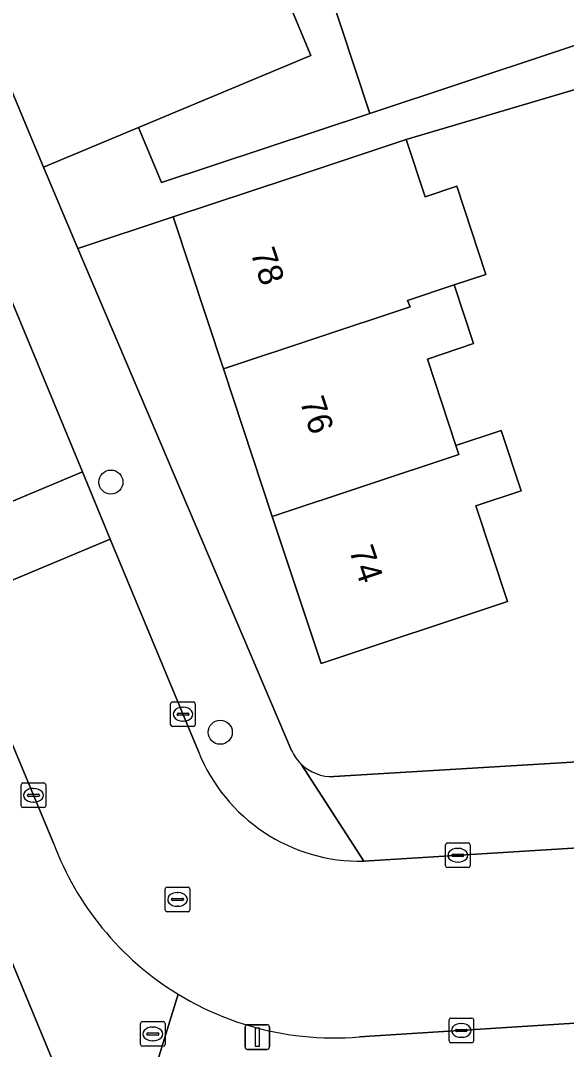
# Model space of a CAD drawing. Extents: x 159053 to 160042, y 380449 to 381423.
# Drawn here: x 159580.06 to 159602.23, y 381252.11 to 381293.84 of the extents above; entities that cross this region are included whole.
import ezdxf

# ---------------------------------------------------------------- set-up
doc = ezdxf.new("R2010")
doc.units = 0
for name, color, linetype in [('IMGEO_Boom', 7, 'Continuous'), ('IMGEO_Brandkraan', 7, 'Continuous'), ('IMGEO_Erf', 7, 'Continuous'), ('IMGEO_Kolk', 7, 'Continuous'), ('IMGEO_Lichtmast', 7, 'Continuous'), ('IMGEO_Pand', 7, 'Continuous'), ('IMGEO_Pand_nummerreeks', 7, 'Continuous'), ('IMGEO_Rijbaan_lokaal_open', 7, 'Continuous'), ('IMGEO_Rioolput', 7, 'Continuous'), ('IMGEO_Voetpad_open', 7, 'Continuous')]:
    doc.layers.add(name, color=color, linetype=linetype)

msp = doc.modelspace()

# ---------------------------------------------------------------- linework, layer by layer
at = {"layer": 'IMGEO_Boom'}
for centre in [(159583.728, 381275.121), (159588.17, 381264.972)]:
    msp.add_circle(centre, 0.489, dxfattribs=at)
at = {"layer": 'IMGEO_Brandkraan'}
for p, q in [((159584.931, 381252.307), (159584.931, 381253.159)), ((159585.006, 381253.233), (159585.858, 381253.233)), ((159585.419, 381253.013), (159585.444, 381253.013)), ((159585.932, 381253.159), (159585.932, 381252.307)), ((159585.19, 381252.727), (159585.19, 381252.739)), ((159585.628, 381252.69), (159585.23, 381252.69)), ((159585.233, 381252.776), (159585.631, 381252.776)), ((159585.674, 381252.739), (159585.674, 381252.727)), ((159585.858, 381252.233), (159585.006, 381252.233)), ((159585.442, 381252.453), (159585.417, 381252.453))]:
    msp.add_line(p, q, dxfattribs=at)
for points in [[(159584.931, 381252.307), (159584.931, 381253.159)], [(159585.006, 381253.233), (159585.858, 381253.233)], [(159585.932, 381253.159), (159585.932, 381252.307)], [(159585.858, 381252.233), (159585.006, 381252.233)]]:
    msp.add_lwpolyline(points, dxfattribs=at)
for centre, radius, start, end in [((159585.008, 381253.157), 0.0765, 91.552, 178.448), ((159585.008, 381253.157), 0.0765, 91.552, 178.448), ((159585.856, 381253.157), 0.0765, 1.552, 88.448), ((159585.856, 381253.157), 0.0765, 1.552, 88.448), ((159585.23, 381252.736), 0.0403, 85.8775, 175.7526), ((159585.227, 381252.726), 0.0366, 178.938, 274.7102), ((159585.631, 381252.733), 0.043, 264.8664, 352.4533), ((159585.635, 381252.738), 0.0386, 1.7309, 96.639), ((159585.008, 381252.309), 0.0765, 181.552, 268.448), ((159585.008, 381252.309), 0.0765, 181.552, 268.448), ((159585.856, 381252.309), 0.0765, 271.552, 358.448), ((159585.856, 381252.309), 0.0765, 271.552, 358.448)]:
    msp.add_arc(centre, radius, start, end, dxfattribs=at)
for centre, major_axis, ratio, start_param, end_param in [((159585.418, 381252.733), (-0.387, 0.002), 0.722429, 4.712389, 7.853982), ((159585.443, 381252.733), (-0.39, 0.002), 0.717154, 1.570796, 4.712389)]:
    msp.add_ellipse(centre, major_axis=major_axis, ratio=ratio, start_param=start_param, end_param=end_param, dxfattribs=at)
at = {"layer": 'IMGEO_Erf'}
for points in [[(159586.961, 381304.139), (159591.849, 381292.42), (159585.601, 381289.815), (159584.852, 381289.503), (159585.783, 381287.272), (159594.243, 381290.076), (159591.857, 381297.275)], [(159602.726, 381291.091), (159595.72, 381289.016), (159596.489, 381286.697), (159597.777, 381287.124), (159598.963, 381283.546), (159597.672, 381283.118), (159598.462, 381280.737), (159596.581, 381280.113), (159597.744, 381276.606), (159599.576, 381277.214), (159600.386, 381274.77), (159598.552, 381274.162), (159599.841, 381270.276), (159592.263, 381267.763), (159590.284, 381273.73), (159588.298, 381279.72), (159586.256, 381285.879), (159582.388, 381284.596), (159591.061, 381264.236)], [(159556.793, 381218.027), (159550.06, 381241.15), (159558.372, 381243.591), (159565.676, 381218.581), (159582.654, 381219.684), (159582.179, 381227.001), (159577.543, 381226.706), (159577.11, 381233.731), (159573.233, 381233.497), (159573.164, 381234.653), (159572.286, 381234.601), (159572.101, 381237.675), (159572.978, 381237.727), (159572.692, 381242.488), (159573.94, 381242.567), (159573.887, 381243.426), (159576.939, 381243.638), (159576.993, 381242.759), (159580.676, 381242.99), (159580.75, 381241.817), (159584.683, 381248.551), (159582.706, 381248.426), (159582.053, 381250), (159572.473, 381273.075)], [(159592.783, 381263.173), (159608.543, 381264.128)]]:
    msp.add_lwpolyline(points, dxfattribs=at)
for centre, radius, start, end in [((159592.739, 381265.01), 1.848, 204.7661, 225.8564), ((159592.72, 381264.997), 1.826, 226.0118, 271.9824)]:
    msp.add_arc(centre, radius, start, end, dxfattribs=at)
at = {"layer": 'IMGEO_Kolk'}
for p, q in [((159586.155, 381265.279), (159586.155, 381266.131)), ((159586.23, 381266.205), (159587.082, 381266.205)), ((159586.643, 381265.985), (159586.668, 381265.985)), ((159587.156, 381266.131), (159587.156, 381265.279)), ((159586.414, 381265.699), (159586.414, 381265.711)), ((159586.852, 381265.662), (159586.454, 381265.662)), ((159586.457, 381265.748), (159586.855, 381265.748)), ((159586.898, 381265.711), (159586.898, 381265.699)), ((159587.082, 381265.205), (159586.23, 381265.205)), ((159586.666, 381265.425), (159586.641, 381265.425)), ((159580.083, 381261.988), (159580.083, 381262.84)), ((159580.158, 381262.914), (159581.01, 381262.914)), ((159580.571, 381262.694), (159580.596, 381262.694)), ((159581.084, 381262.84), (159581.084, 381261.988)), ((159580.342, 381262.408), (159580.342, 381262.42)), ((159580.78, 381262.371), (159580.382, 381262.371)), ((159580.385, 381262.457), (159580.783, 381262.457)), ((159580.826, 381262.42), (159580.826, 381262.408)), ((159581.01, 381261.914), (159580.158, 381261.914)), ((159580.594, 381262.134), (159580.569, 381262.134)), ((159597.32, 381259.555), (159597.32, 381260.407)), ((159597.395, 381260.481), (159598.247, 381260.481)), ((159597.808, 381260.261), (159597.833, 381260.261)), ((159598.321, 381260.407), (159598.321, 381259.555)), ((159597.579, 381259.975), (159597.579, 381259.987)), ((159598.017, 381259.938), (159597.619, 381259.938)), ((159597.622, 381260.024), (159598.02, 381260.024)), ((159597.831, 381259.701), (159597.806, 381259.701)), ((159598.063, 381259.987), (159598.063, 381259.975)), ((159598.247, 381259.481), (159597.395, 381259.481)), ((159597.461, 381252.45), (159597.461, 381253.302)), ((159597.536, 381253.376), (159598.388, 381253.376)), ((159597.949, 381253.156), (159597.974, 381253.156)), ((159598.462, 381253.302), (159598.462, 381252.45)), ((159597.72, 381252.87), (159597.72, 381252.882)), ((159598.158, 381252.833), (159597.76, 381252.833)), ((159597.763, 381252.919), (159598.161, 381252.919)), ((159597.972, 381252.596), (159597.947, 381252.596)), ((159598.204, 381252.882), (159598.204, 381252.87)), ((159598.388, 381252.376), (159597.536, 381252.376))]:
    msp.add_line(p, q, dxfattribs=at)
for points in [[(159586.155, 381265.279), (159586.155, 381266.131)], [(159586.23, 381266.205), (159587.082, 381266.205)], [(159587.156, 381266.131), (159587.156, 381265.279)], [(159587.082, 381265.205), (159586.23, 381265.205)], [(159580.083, 381261.988), (159580.083, 381262.84)], [(159580.158, 381262.914), (159581.01, 381262.914)], [(159581.084, 381262.84), (159581.084, 381261.988)], [(159581.01, 381261.914), (159580.158, 381261.914)], [(159597.32, 381259.555), (159597.32, 381260.407)], [(159597.395, 381260.481), (159598.247, 381260.481)], [(159598.321, 381260.407), (159598.321, 381259.555)], [(159598.247, 381259.481), (159597.395, 381259.481)], [(159597.461, 381252.45), (159597.461, 381253.302)], [(159597.536, 381253.376), (159598.388, 381253.376)], [(159598.462, 381253.302), (159598.462, 381252.45)], [(159598.388, 381252.376), (159597.536, 381252.376)]]:
    msp.add_lwpolyline(points, dxfattribs=at)
for centre, radius, start, end in [((159586.232, 381266.129), 0.0765, 91.552, 178.448), ((159586.232, 381266.129), 0.0765, 91.552, 178.448), ((159587.08, 381266.129), 0.0765, 1.552, 88.448), ((159587.08, 381266.129), 0.0765, 1.552, 88.448), ((159586.454, 381265.708), 0.0403, 85.8775, 175.7526), ((159586.451, 381265.698), 0.0366, 178.938, 274.7102), ((159586.855, 381265.705), 0.043, 264.8664, 352.4533), ((159586.859, 381265.71), 0.0386, 1.7309, 96.639), ((159586.232, 381265.281), 0.0765, 181.552, 268.448), ((159586.232, 381265.281), 0.0765, 181.552, 268.448), ((159587.08, 381265.281), 0.0765, 271.552, 358.448), ((159587.08, 381265.281), 0.0765, 271.552, 358.448), ((159580.16, 381262.838), 0.0765, 91.552, 178.448), ((159580.16, 381262.838), 0.0765, 91.552, 178.448), ((159581.008, 381262.838), 0.0765, 1.552, 88.448), ((159581.008, 381262.838), 0.0765, 1.552, 88.448), ((159580.382, 381262.417), 0.0403, 85.8775, 175.7526), ((159580.379, 381262.407), 0.0366, 178.938, 274.7102), ((159580.783, 381262.414), 0.043, 264.8664, 352.4533), ((159580.787, 381262.419), 0.0386, 1.7309, 96.639), ((159580.16, 381261.99), 0.0765, 181.552, 268.448), ((159580.16, 381261.99), 0.0765, 181.552, 268.448), ((159581.008, 381261.99), 0.0765, 271.552, 358.448), ((159581.008, 381261.99), 0.0765, 271.552, 358.448), ((159597.397, 381260.405), 0.0765, 91.552, 178.448), ((159597.397, 381260.405), 0.0765, 91.552, 178.448), ((159598.245, 381260.405), 0.0765, 1.552, 88.448), ((159598.245, 381260.405), 0.0765, 1.552, 88.448), ((159597.619, 381259.984), 0.0403, 85.8775, 175.7526), ((159597.616, 381259.974), 0.0366, 178.938, 274.7102), ((159598.02, 381259.981), 0.043, 264.8664, 352.4533), ((159598.024, 381259.986), 0.0386, 1.7309, 96.639), ((159597.397, 381259.557), 0.0765, 181.552, 268.448), ((159597.397, 381259.557), 0.0765, 181.552, 268.448), ((159598.245, 381259.557), 0.0765, 271.552, 358.448), ((159598.245, 381259.557), 0.0765, 271.552, 358.448), ((159597.538, 381253.3), 0.0765, 91.552, 178.448), ((159597.538, 381253.3), 0.0765, 91.552, 178.448), ((159598.386, 381253.3), 0.0765, 1.552, 88.448), ((159598.386, 381253.3), 0.0765, 1.552, 88.448), ((159597.76, 381252.879), 0.0403, 85.8775, 175.7526), ((159597.757, 381252.869), 0.0366, 178.938, 274.7102), ((159598.161, 381252.876), 0.043, 264.8664, 352.4533), ((159598.165, 381252.881), 0.0386, 1.7309, 96.639), ((159597.538, 381252.452), 0.0765, 181.552, 268.448), ((159597.538, 381252.452), 0.0765, 181.552, 268.448), ((159598.386, 381252.452), 0.0765, 271.552, 358.448), ((159598.386, 381252.452), 0.0765, 271.552, 358.448)]:
    msp.add_arc(centre, radius, start, end, dxfattribs=at)
for centre, major_axis, ratio, start_param, end_param in [((159586.642, 381265.705), (-0.387, 0.002), 0.722429, 4.712389, 7.853982), ((159586.667, 381265.705), (-0.39, 0.002), 0.717154, 1.570796, 4.712389), ((159580.57, 381262.414), (-0.387, 0.002), 0.722429, 4.712389, 7.853982), ((159580.595, 381262.414), (-0.39, 0.002), 0.717154, 1.570796, 4.712389), ((159597.807, 381259.981), (-0.387, 0.002), 0.722429, 4.712389, 7.853982), ((159597.832, 381259.981), (-0.39, 0.002), 0.717154, 1.570796, 4.712389), ((159597.948, 381252.876), (-0.387, 0.002), 0.722429, 4.712389, 7.853982), ((159597.973, 381252.876), (-0.39, 0.002), 0.717154, 1.570796, 4.712389)]:
    msp.add_ellipse(centre, major_axis=major_axis, ratio=ratio, start_param=start_param, end_param=end_param, dxfattribs=at)
at = {"layer": 'IMGEO_Lichtmast'}
for p, q in [((159589.176, 381252.205), (159589.176, 381253.005)), ((159589.176, 381253.005), (159589.176, 381252.205)), ((159589.276, 381253.105), (159590.066, 381253.105)), ((159590.066, 381253.105), (159589.276, 381253.105)), ((159590.166, 381253.005), (159590.166, 381252.205)), ((159590.166, 381252.205), (159590.166, 381253.005)), ((159590.066, 381252.105), (159589.276, 381252.105)), ((159589.276, 381252.105), (159590.066, 381252.105))]:
    msp.add_line(p, q, dxfattribs=at)
msp.add_lwpolyline([(159589.596, 381252.98), (159589.746, 381252.98), (159589.746, 381252.23), (159589.596, 381252.23), (159589.596, 381252.98)], dxfattribs=at)
for centre, start, end in [((159589.276, 381253.005), 90, 180), ((159589.276, 381253.005), 90, 180), ((159590.066, 381253.005), 0, 90), ((159590.066, 381253.005), 360, 90), ((159589.276, 381252.205), 180, 270), ((159589.276, 381252.205), 180, 270), ((159590.066, 381252.205), 270, 0), ((159590.066, 381252.205), 270, 0)]:
    msp.add_arc(centre, 0.1, start, end, dxfattribs=at)
at = {"layer": 'IMGEO_Pand'}
for points in [[(159586.961, 381304.139), (159580.713, 381301.534), (159580.076, 381301.268), (159579.012, 381303.783), (159577.735, 381303.358), (159575.109, 381302.484), (159576.277, 381299.684), (159576.098, 381299.609), (159580.986, 381287.89), (159584.852, 381289.503), (159585.601, 381289.815), (159591.849, 381292.42)], [(159594.243, 381290.076), (159605.492, 381293.805), (159599.66, 381299.862), (159591.857, 381297.275)], [(159595.72, 381289.016), (159591.003, 381287.453), (159586.256, 381285.879), (159588.298, 381279.72), (159595.878, 381282.232), (159595.778, 381282.49), (159597.672, 381283.118), (159598.963, 381283.546), (159597.777, 381287.124), (159596.489, 381286.697)], [(159590.284, 381273.73), (159597.863, 381276.241), (159597.744, 381276.606), (159596.581, 381280.113), (159598.462, 381280.737), (159597.672, 381283.118), (159595.778, 381282.49), (159595.878, 381282.232), (159588.298, 381279.72)], [(159590.284, 381273.73), (159592.263, 381267.763), (159599.841, 381270.276), (159598.552, 381274.162), (159600.386, 381274.77), (159599.576, 381277.214), (159597.744, 381276.606), (159597.863, 381276.241)]]:
    msp.add_lwpolyline(points, close=True, dxfattribs=at)
at = {"layer": 'IMGEO_Rijbaan_lokaal_open'}
for points in [[(159559.277, 381313.458), (159559.975, 381311.697), (159560.558, 381310.226), (159564.801, 381300.162), (159569.851, 381288.086), (159571.347, 381284.507), (159572.167, 381282.547), (159573.693, 381278.897), (159576.213, 381272.871), (159582.571, 381275.53), (159579.028, 381284.056), (159577.927, 381286.706), (159576.376, 381290.439), (159572.992, 381298.583)], [(159587.281, 381264.197), (159583.704, 381272.806), (159577.351, 381270.15), (159581.4, 381260.466)], [(159593.82, 381252.614), (159627.721, 381254.768), (159627.274, 381261.813), (159612.284, 381260.88), (159608.584, 381260.65), (159594.006, 381259.743)]]:
    msp.add_lwpolyline(points, dxfattribs=at)
msp.add_lwpolyline([(159577.351, 381270.15), (159583.704, 381272.806), (159582.571, 381275.53), (159576.213, 381272.871)], close=True, dxfattribs=at)
for centre, radius, start, end in [((159593.85, 381266.812), 7.071, 201.705, 271.2616), ((159592.785, 381264.727), 12.157, 200.517, 219.3058), ((159592.713, 381264.642), 12.047, 219.2137, 238.7156), ((159592.802, 381264.763), 12.197, 238.6515, 253.0232), ((159592.784, 381264.712), 12.142, 253.0365, 274.896)]:
    msp.add_arc(centre, radius, start, end, dxfattribs=at)
at = {"layer": 'IMGEO_Rioolput'}
for p, q in [((159585.935, 381257.765), (159585.935, 381258.617)), ((159586.01, 381258.691), (159586.862, 381258.691)), ((159586.423, 381258.471), (159586.448, 381258.471)), ((159586.936, 381258.617), (159586.936, 381257.765)), ((159586.194, 381258.185), (159586.194, 381258.197)), ((159586.632, 381258.148), (159586.234, 381258.148)), ((159586.237, 381258.234), (159586.635, 381258.234)), ((159586.678, 381258.197), (159586.678, 381258.185)), ((159586.862, 381257.691), (159586.01, 381257.691)), ((159586.446, 381257.911), (159586.421, 381257.911))]:
    msp.add_line(p, q, dxfattribs=at)
for points in [[(159585.935, 381257.765), (159585.935, 381258.617)], [(159586.01, 381258.691), (159586.862, 381258.691)], [(159586.936, 381258.617), (159586.936, 381257.765)], [(159586.862, 381257.691), (159586.01, 381257.691)]]:
    msp.add_lwpolyline(points, dxfattribs=at)
for centre, radius, start, end in [((159586.012, 381258.615), 0.0765, 91.552, 178.448), ((159586.012, 381258.615), 0.0765, 91.552, 178.448), ((159586.86, 381258.615), 0.0765, 1.552, 88.448), ((159586.86, 381258.615), 0.0765, 1.552, 88.448), ((159586.234, 381258.194), 0.0403, 85.8775, 175.7526), ((159586.231, 381258.184), 0.0366, 178.938, 274.7102), ((159586.635, 381258.191), 0.043, 264.8664, 352.4533), ((159586.639, 381258.196), 0.0386, 1.7309, 96.639), ((159586.012, 381257.767), 0.0765, 181.552, 268.448), ((159586.012, 381257.767), 0.0765, 181.552, 268.448), ((159586.86, 381257.767), 0.0765, 271.552, 358.448), ((159586.86, 381257.767), 0.0765, 271.552, 358.448)]:
    msp.add_arc(centre, radius, start, end, dxfattribs=at)
for centre, major_axis, ratio, start_param, end_param in [((159586.422, 381258.191), (-0.387, 0.002), 0.722429, 4.712389, 7.853982), ((159586.447, 381258.191), (-0.39, 0.002), 0.717154, 1.570796, 4.712389)]:
    msp.add_ellipse(centre, major_axis=major_axis, ratio=ratio, start_param=start_param, end_param=end_param, dxfattribs=at)
at = {"layer": 'IMGEO_Voetpad_open'}
for points in [[(159591.061, 381264.236), (159582.388, 381284.596), (159580.986, 381287.89), (159576.098, 381299.609), (159574.69, 381302.345), (159569.482, 381314.953)], [(159566.739, 381313.495), (159571.764, 381301.537), (159572.992, 381298.583), (159576.376, 381290.439), (159577.927, 381286.706), (159579.028, 381284.056), (159582.571, 381275.53), (159583.704, 381272.806), (159587.281, 381264.197)], [(159581.4, 381260.466), (159577.351, 381270.15), (159576.213, 381272.871), (159573.693, 381278.897), (159572.167, 381282.547), (159571.347, 381284.507), (159569.851, 381288.086), (159564.801, 381300.162), (159560.558, 381310.226)], [(159606.066, 381292.841), (159605.492, 381293.805), (159594.243, 381290.076), (159585.783, 381287.272), (159584.852, 381289.503), (159580.986, 381287.89), (159582.388, 381284.596), (159586.256, 381285.879), (159591.003, 381287.453), (159595.72, 381289.016), (159602.726, 381291.091), (159604.98, 381291.839), (159607.935, 381289.125), (159612.853, 381290.974), (159623.182, 381294.856), (159627.265, 381296.217), (159631.013, 381297.466)], [(159666.9, 381267.757), (159667.344, 381268.175), (159669.52, 381270.225), (159667.86, 381276.518), (159666.934, 381280.27), (159663.996, 381279.571), (159662.57, 381279.261), (159662.985, 381277.455), (159632.213, 381270.041), (159632.473, 381265.579), (159613.386, 381264.422), (159611.944, 381264.335), (159609.704, 381264.199), (159608.543, 381264.128), (159592.783, 381263.173)], [(159571.917, 381273.972), (159572.473, 381273.075), (159582.053, 381250), (159582.706, 381248.426), (159584.683, 381248.551), (159585.126, 381250), (159586.457, 381254.347)], [(159591.452, 381263.684), (159594.006, 381259.743), (159608.584, 381260.65), (159612.284, 381260.88), (159627.274, 381261.813), (159630.108, 381261.989), (159657.358, 381263.685)], [(159594.006, 381259.743), (159591.452, 381263.684)], [(159680.215, 381258.02), (159654.911, 381256.496), (159642.977, 381255.738), (159640.022, 381255.55), (159638.23, 381255.436), (159634.924, 381255.226), (159630.555, 381254.948), (159627.721, 381254.768), (159593.82, 381252.614)], [(159586.457, 381254.347), (159585.126, 381250), (159584.683, 381248.551), (159585.9, 381248.628), (159607.601, 381250), (159638.532, 381251.956)]]:
    msp.add_lwpolyline(points, dxfattribs=at)
for centre, radius, start, end in [((159593.85, 381266.812), 7.071, 201.705, 271.2616), ((159592.739, 381265.01), 1.848, 204.7661, 225.8564), ((159592.72, 381264.997), 1.826, 226.0118, 271.9824), ((159592.785, 381264.727), 12.157, 200.517, 219.3058), ((159592.713, 381264.642), 12.047, 219.2137, 238.7156), ((159592.802, 381264.763), 12.197, 238.6515, 253.0232), ((159592.784, 381264.712), 12.142, 253.0365, 274.896)]:
    msp.add_arc(centre, radius, start, end, dxfattribs=at)

# ---------------------------------------------------------------- texts
at = {"layer": 'IMGEO_Pand_nummerreeks'}
for s, rotation, p in [('78', 288.3459, (159589.39, 381284.434)), ('76', 288.3448, (159591.391, 381278.399)), ('74', 288.3448, (159593.393, 381272.36))]:
    msp.add_text(s, height=1, rotation=rotation, dxfattribs=at).set_placement(p)

doc.saveas('drawing.dxf')
